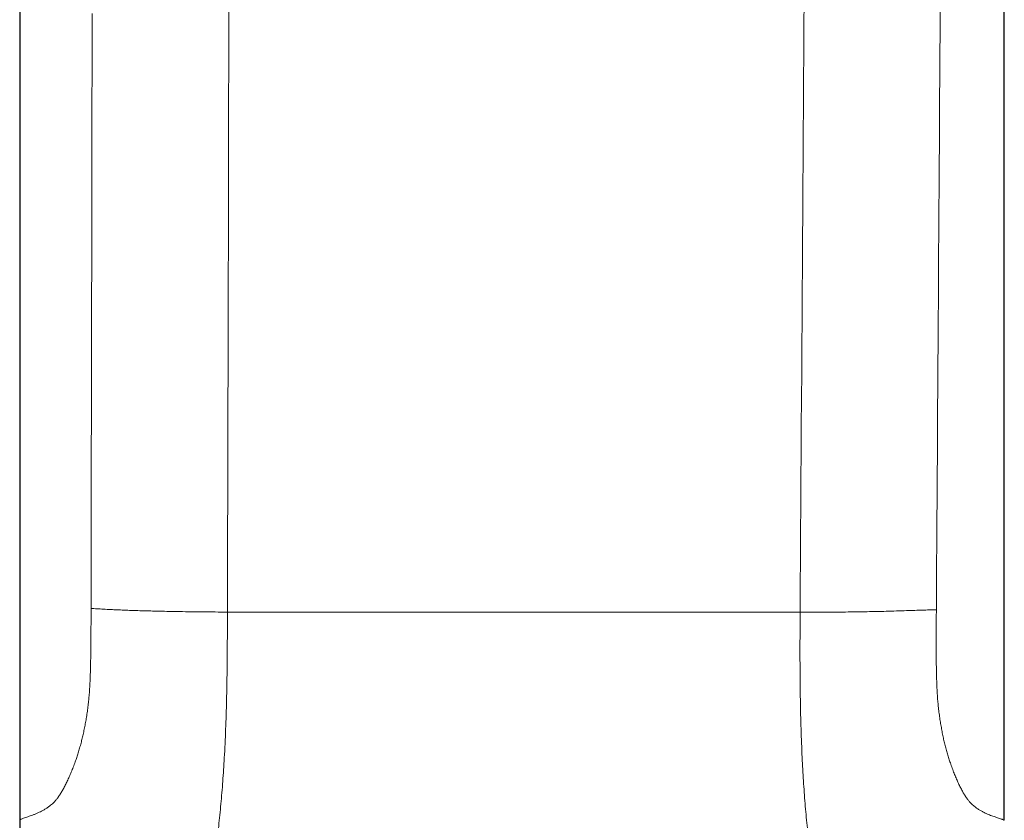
# Model space of a CAD drawing. Header units: millimetres. Extents: x 8 to 428, y 12 to 633.
# Tile 554 of 656: x 60 to 85, y 373 to 394. Entities that reach past the tile are written whole.
import ezdxf

# ---------------------------------------------------------------- set-up
doc = ezdxf.new("R2010")
doc.units = ezdxf.units.MM

msp = doc.modelspace()

# ---------------------------------------------------------------- linework, layer by layer
at = {"color": 7, "linetype": 'Continuous', "lineweight": 30}
for p, q in [((84.707, 373.28), (84.704, 487.16)), ((59.705, 455.359), (59.707, 373.294))]:
    msp.add_line(p, q, dxfattribs=at)
at = {"color": 8, "linetype": 'Continuous', "lineweight": 0, "flags": 128}
for points in [[(64.98, 378.565), (64.984, 380.21), (64.988, 381.844), (64.991, 383.466), (64.995, 385.077), (64.999, 386.677), (65.003, 388.266), (65.007, 389.844), (65.01, 391.281), (65.013, 392.708), (65.017, 394.126)], [(61.516, 378.658), (61.518, 379.902), (61.521, 381.158), (61.523, 382.425), (61.525, 383.703), (61.528, 384.993), (61.53, 386.293), (61.533, 387.605), (61.535, 388.817), (61.537, 390.039), (61.539, 391.27), (61.541, 392.51), (61.544, 393.76)]]:
    msp.add_lwpolyline(points, dxfattribs=at)
at = {"color": 8, "linetype": 'Continuous', "lineweight": 0}
for points, knots in [([(83.654, 486.879), (83.6, 477.858), (83.49, 459.816), (83.343, 435.76), (83.212, 414.711), (83.098, 396.669), (83.021, 384.641), (82.982, 378.627)], [0, 0, 0, 0, 0.250001, 0.5, 0.666666, 0.833333, 1, 1, 1, 1]), ([(80.249, 485.967), (80.199, 478.851), (80.098, 464.596), (79.95, 443.182), (79.805, 421.701), (79.662, 400.156), (79.569, 385.77), (79.522, 378.566)], [0, 0, 0, 0, 0.198777, 0.398166, 0.598166, 0.798777, 1, 1, 1, 1]), ([(59.707, 373.294), (59.708, 373.294), (59.71, 373.295), (59.725, 373.302), (59.749, 373.312), (59.783, 373.325), (59.827, 373.341), (59.881, 373.359), (59.939, 373.378), (60, 373.399), (60.061, 373.422), (60.128, 373.449), (60.195, 373.479), (60.261, 373.512), (60.325, 373.548), (60.393, 373.589), (60.455, 373.634), (60.511, 373.679), (60.56, 373.722), (60.609, 373.773), (60.66, 373.834), (60.71, 373.905), (60.761, 373.984), (60.812, 374.072), (60.863, 374.168), (60.914, 374.272), (60.965, 374.384), (61.015, 374.503), (61.066, 374.63), (61.112, 374.754), (61.154, 374.875), (61.191, 374.991), (61.227, 375.113), (61.262, 375.237), (61.294, 375.363), (61.323, 375.491), (61.351, 375.623), (61.378, 375.76), (61.402, 375.901), (61.424, 376.047), (61.443, 376.192), (61.458, 376.336), (61.471, 376.479), (61.481, 376.624), (61.489, 376.77), (61.495, 376.918), (61.502, 377.104), (61.507, 377.33), (61.511, 377.595), (61.513, 377.861), (61.515, 378.126), (61.516, 378.392), (61.516, 378.569), (61.516, 378.658)], [0, 0, 0, 0, 0.03996, 0.079962, 0.119965, 0.159968, 0.199969, 0.239975, 0.279978, 0.310779, 0.341582, 0.372385, 0.403187, 0.427387, 0.45159, 0.475793, 0.499994, 0.515674, 0.531352, 0.547035, 0.562716, 0.578394, 0.593793, 0.609194, 0.624594, 0.639995, 0.655397, 0.670798, 0.686195, 0.701595, 0.713698, 0.725798, 0.737894, 0.749991, 0.761193, 0.772396, 0.783596, 0.794793, 0.80599, 0.817192, 0.828395, 0.838662, 0.848927, 0.85919, 0.869456, 0.879725, 0.889993, 0.908327, 0.926661, 0.944996, 0.96333, 0.981665, 1, 1, 1, 1]), ([(61.516, 378.658), (61.566, 378.655), (61.665, 378.649), (61.83, 378.64), (62, 378.631), (62.175, 378.623), (62.349, 378.616), (62.541, 378.608), (62.737, 378.602), (62.934, 378.596), (63.127, 378.591), (63.33, 378.586), (63.544, 378.582), (63.786, 378.578), (64.057, 378.574), (64.359, 378.571), (64.667, 378.568), (64.875, 378.566), (64.98, 378.565)], [0, 0, 0, 0, 0.085579, 0.171786, 0.258575, 0.323751, 0.388659, 0.452988, 0.516485, 0.566581, 0.616028, 0.664869, 0.713201, 0.761164, 0.820827, 0.880435, 0.940156, 1, 1, 1, 1]), ([(64.98, 378.565), (64.979, 378.316), (64.978, 377.818), (64.971, 377.072), (64.959, 376.327), (64.936, 375.587), (64.905, 374.9), (64.863, 374.268), (64.816, 373.691), (64.759, 373.132), (64.694, 372.595), (64.62, 372.081), (64.564, 371.761), (64.536, 371.601)], [0, 0, 0, 0, 0.100018, 0.200027, 0.300039, 0.400033, 0.500016, 0.583352, 0.66668, 0.750006, 0.833338, 0.916673, 1, 1, 1, 1]), ([(79.522, 378.566), (79.125, 378.566), (78.331, 378.566), (77.127, 378.566), (75.916, 378.566), (74.698, 378.566), (73.477, 378.566), (72.253, 378.566), (71.028, 378.566), (69.806, 378.565), (68.588, 378.565), (67.376, 378.565), (66.171, 378.565), (65.377, 378.565), (64.98, 378.565)], [0, 0, 0, 0, 0.083334, 0.166667, 0.25, 0.333333, 0.416666, 0.499999, 0.583332, 0.666665, 0.749998, 0.833332, 0.916666, 1, 1, 1, 1]), ([(79.906, 371.611), (79.88, 371.772), (79.827, 372.092), (79.759, 372.608), (79.698, 373.145), (79.647, 373.703), (79.605, 374.28), (79.57, 374.911), (79.543, 375.597), (79.526, 376.335), (79.519, 377.077), (79.518, 377.821), (79.521, 378.318), (79.523, 378.566)], [0, 0, 0, 0, 0.083336, 0.16666, 0.249988, 0.33332, 0.416659, 0.49998, 0.599966, 0.699958, 0.799966, 0.899978, 1, 1, 1, 1]), ([(79.523, 378.566), (79.628, 378.565), (79.839, 378.565), (80.15, 378.565), (80.454, 378.566), (80.747, 378.568), (81.027, 378.572), (81.291, 378.576), (81.537, 378.582), (81.791, 378.588), (82.043, 378.596), (82.283, 378.604), (82.493, 378.611), (82.676, 378.617), (82.837, 378.622), (82.934, 378.625), (82.982, 378.626)], [0, 0, 0, 0, 0.059993, 0.119829, 0.179497, 0.239153, 0.299078, 0.359586, 0.42094, 0.483288, 0.56794, 0.654008, 0.740846, 0.82774, 0.914153, 1, 1, 1, 1]), ([(84.707, 373.28), (84.706, 373.28), (84.704, 373.281), (84.689, 373.288), (84.666, 373.298), (84.632, 373.311), (84.589, 373.325), (84.537, 373.342), (84.48, 373.361), (84.421, 373.382), (84.361, 373.403), (84.296, 373.429), (84.23, 373.458), (84.166, 373.491), (84.103, 373.525), (84.037, 373.566), (83.977, 373.61), (83.922, 373.654), (83.875, 373.697), (83.826, 373.747), (83.777, 373.807), (83.728, 373.877), (83.679, 373.956), (83.629, 374.043), (83.58, 374.139), (83.531, 374.242), (83.482, 374.354), (83.433, 374.473), (83.384, 374.599), (83.34, 374.724), (83.3, 374.845), (83.264, 374.962), (83.23, 375.084), (83.197, 375.208), (83.167, 375.335), (83.139, 375.464), (83.114, 375.597), (83.09, 375.735), (83.068, 375.877), (83.048, 376.023), (83.031, 376.168), (83.017, 376.313), (83.007, 376.456), (82.999, 376.601), (82.992, 376.747), (82.988, 376.894), (82.983, 377.08), (82.98, 377.305), (82.978, 377.569), (82.978, 377.833), (82.979, 378.098), (82.98, 378.362), (82.981, 378.539), (82.982, 378.627)], [0, 0, 0, 0, 0.039964, 0.079967, 0.11997, 0.159974, 0.199976, 0.23998, 0.279981, 0.310785, 0.341586, 0.372386, 0.40319, 0.427392, 0.451594, 0.475795, 0.499994, 0.515677, 0.531356, 0.547036, 0.562718, 0.578398, 0.593797, 0.609196, 0.624595, 0.639995, 0.655398, 0.670799, 0.686196, 0.701594, 0.713697, 0.725797, 0.737894, 0.749992, 0.761195, 0.772396, 0.783596, 0.794795, 0.805994, 0.817196, 0.828394, 0.838658, 0.848926, 0.859191, 0.869458, 0.879724, 0.889993, 0.908328, 0.926659, 0.944995, 0.96333, 0.981665, 1, 1, 1, 1])]:
    msp.add_open_spline(points, degree=3, knots=knots, dxfattribs=at)
at = {"color": 7, "linetype": 'Continuous', "lineweight": 30}
msp.add_open_spline([(59.707, 373.294), (59.707, 373.229), (59.707, 373.089), (59.708, 372.876), (59.712, 372.657), (59.719, 372.445), (59.73, 372.24), (59.745, 372.045), (59.763, 371.862), (59.784, 371.69), (59.808, 371.525), (59.835, 371.368), (59.864, 371.219), (59.895, 371.078), (59.927, 370.945), (59.96, 370.821), (59.994, 370.705), (60.025, 370.605), (60.054, 370.519), (60.08, 370.445), (60.105, 370.376), (60.132, 370.307), (60.162, 370.23), (60.199, 370.143), (60.243, 370.045), (60.293, 369.94), (60.348, 369.831), (60.411, 369.716), (60.479, 369.6), (60.553, 369.483), (60.633, 369.365), (60.721, 369.246), (60.817, 369.126), (60.92, 369.009), (61.031, 368.895), (61.107, 368.819), (61.15, 368.783), (61.151, 368.782)], degree=3, knots=[0, 0, 0, 0, 0.039584, 0.085872, 0.130718, 0.174163, 0.2162, 0.256794, 0.2937, 0.329225, 0.363318, 0.395932, 0.427021, 0.456549, 0.484483, 0.5108, 0.535481, 0.558515, 0.575453, 0.591368, 0.60626, 0.620864, 0.63657, 0.656995, 0.679034, 0.702659, 0.727837, 0.754533, 0.782705, 0.810578, 0.839684, 0.869982, 0.901435, 0.934006, 0.965857, 0.99867, 1, 1, 1, 1], dxfattribs=at)

doc.saveas('drawing.dxf')
